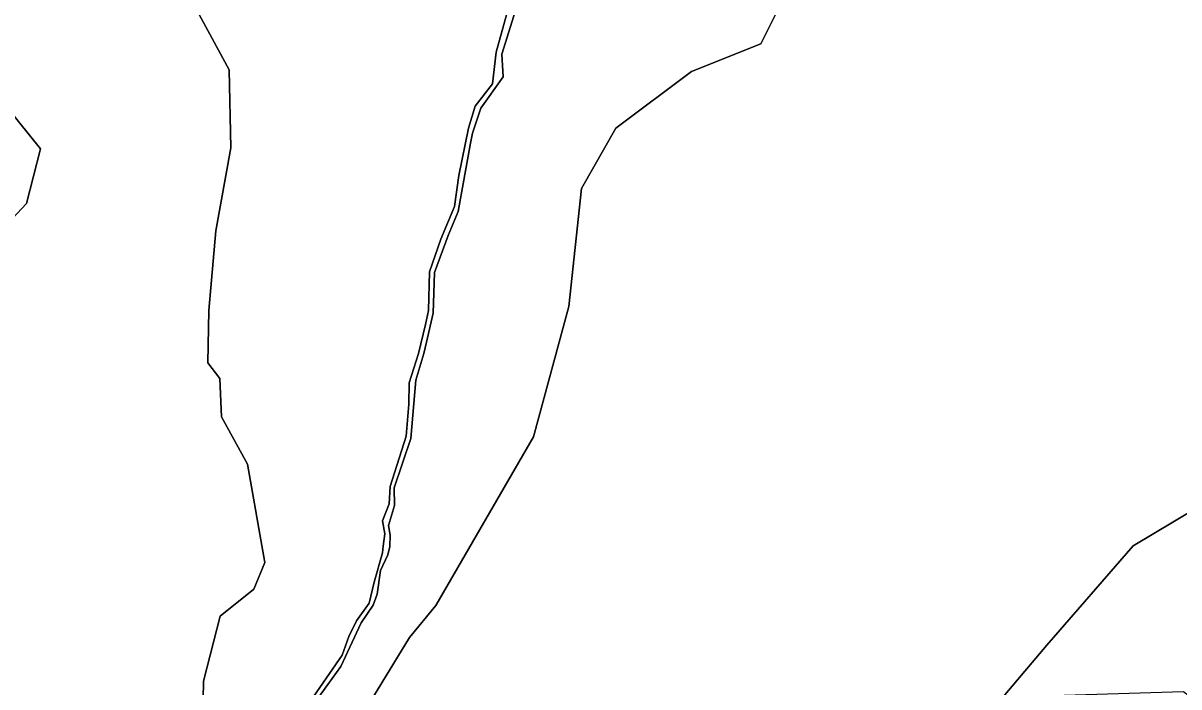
# Model space of a CAD drawing. Extents: x -477304 to -465429, y -1159113 to -1149210.
# Drawn here: x -475461 to -474435, y -1150388 to -1149799 of the extents above; entities that cross this region are included whole.
import ezdxf

# ---------------------------------------------------------------- set-up
doc = ezdxf.new("R2010")
doc.units = 0
doc.layers.add('ostatni_s', color=7, linetype='Continuous')
doc.layers.add('PUPFL_s', color=7, linetype='Continuous')

msp = doc.modelspace()

# ---------------------------------------------------------------- linework, layer by layer
at = {"layer": 'ostatni_s'}
for points in [[(-475211.6, -1150408.42), (-475178.01, -1150359.6), (-475171.95, -1150342.94), (-475165.27, -1150329.03), (-475154.06, -1150313.39), (-475149.38, -1150294.7), (-475141.98, -1150268.71), (-475141.61, -1150262.93), (-475140.02, -1150251.9), (-475142.12, -1150240.36), (-475136.32, -1150225.18), (-475135.34, -1150209.97), (-475121.11, -1150165.33), (-475118.65, -1150136.76), (-475118.47, -1150117.81), (-475110.01, -1150091.96), (-475104.03, -1150066.19), (-475101.2, -1150053.63), (-475100.43, -1150019.4), (-475090.31, -1149990.36), (-475078.08, -1149961.4), (-475074.31, -1149933.95), (-475065.71, -1149891.99), (-475059.87, -1149872.61), (-475044.56, -1149852.79), (-475041.33, -1149824.69), (-475026.2, -1149769.99)], [(-475021.19, -1149777.89), (-475036.18, -1149826.49), (-475034.98, -1149846.6), (-475054.79, -1149874.26), (-475062.27, -1149896.37), (-475063.97, -1149905.22), (-475074.86, -1149965.95), (-475083.85, -1149987.15), (-475095.94, -1150020), (-475096.99, -1150056.01), (-475103.08, -1150081.93), (-475105.33, -1150091.8), (-475112.59, -1150115.61), (-475116.94, -1150167.45), (-475131.89, -1150211.04), (-475131.31, -1150226.65), (-475136.72, -1150244.44), (-475135.16, -1150253.08), (-475135.52, -1150262.99), (-475137.3, -1150270.36), (-475143.94, -1150284.44), (-475146.77, -1150305.49), (-475150.47, -1150315.19), (-475160.95, -1150330.76), (-475179.02, -1150369.42), (-475190.74, -1150385.61), (-475205.43, -1150405.93)]]:
    msp.add_lwpolyline(points, dxfattribs=at)
at = {"layer": 'PUPFL_s'}
for points in [[(-475501.68, -1149560.26), (-475355.89, -1149631.33), (-475350.23, -1149707.52), (-475278.33, -1149840.41), (-475276.86, -1149909.36), (-475290.14, -1149983.03), (-475296.17, -1150053.74), (-475297.18, -1150100.27), (-475286.64, -1150114.18), (-475285.01, -1150147.97), (-475261.79, -1150190.22), (-475246.66, -1150277.41), (-475256.22, -1150301.06), (-475286.19, -1150324.95), (-475301.03, -1150382.55), (-475301.5, -1150415.11), (-475312.39, -1150439.51), (-475294.61, -1150472.25), (-475283.4, -1150484.26)], [(-475301.5, -1150415.11), (-475301.03, -1150382.55), (-475286.19, -1150324.95), (-475256.22, -1150301.06), (-475246.66, -1150277.41), (-475261.79, -1150190.22), (-475285.01, -1150147.97), (-475286.64, -1150114.18), (-475297.18, -1150100.27), (-475296.17, -1150053.74), (-475290.14, -1149983.03), (-475276.86, -1149909.36), (-475278.33, -1149840.41), (-475350.23, -1149707.52)], [(-474765.31, -1149734.69), (-474806.42, -1149817.23), (-474867.88, -1149841.77), (-474934.93, -1149891.94), (-474965.41, -1149945.59), (-474976.73, -1150050.28), (-475008.01, -1150165.92), (-475094.9, -1150315.51), (-475118.01, -1150343.97), (-475167.39, -1150424.3)], [(-475167.39, -1150424.3), (-475118.01, -1150343.97), (-475094.9, -1150315.51), (-475008.01, -1150165.92), (-474976.73, -1150050.28), (-474965.41, -1149945.59), (-474934.93, -1149891.94), (-474867.88, -1149841.77), (-474806.42, -1149817.23), (-474765.31, -1149734.69)], [(-475026.2, -1149769.99), (-475041.33, -1149824.69), (-475044.56, -1149852.79), (-475059.87, -1149872.61), (-475065.71, -1149891.99), (-475074.31, -1149933.95), (-475078.08, -1149961.4), (-475090.31, -1149990.36), (-475100.43, -1150019.4), (-475101.2, -1150053.63), (-475104.03, -1150066.19), (-475110.01, -1150091.96), (-475118.47, -1150117.81), (-475118.65, -1150136.76), (-475121.11, -1150165.33), (-475135.34, -1150209.97), (-475136.32, -1150225.18), (-475142.12, -1150240.36), (-475140.02, -1150251.9), (-475141.61, -1150262.93), (-475141.98, -1150268.71), (-475149.38, -1150294.7), (-475154.06, -1150313.39), (-475165.27, -1150329.03), (-475171.95, -1150342.94), (-475178.01, -1150359.6), (-475211.6, -1150408.42)], [(-475205.43, -1150405.93), (-475190.74, -1150385.61), (-475179.02, -1150369.42), (-475160.95, -1150330.76), (-475150.47, -1150315.19), (-475146.77, -1150305.49), (-475143.94, -1150284.44), (-475137.3, -1150270.36), (-475135.52, -1150262.99), (-475135.16, -1150253.08), (-475136.72, -1150244.44), (-475131.31, -1150226.65), (-475131.89, -1150211.04), (-475116.94, -1150167.45), (-475112.59, -1150115.61), (-475105.33, -1150091.8), (-475103.08, -1150081.93), (-475096.99, -1150056.01), (-475095.94, -1150020), (-475083.85, -1149987.15), (-475074.86, -1149965.95), (-475063.97, -1149905.22), (-475062.27, -1149896.37), (-475054.79, -1149874.26), (-475034.98, -1149846.6), (-475036.18, -1149826.49), (-475021.19, -1149777.89)], [(-475478.45, -1149980.75), (-475458.06, -1149958.79), (-475445.72, -1149910.4), (-475475.07, -1149874.1)], [(-474382.52, -1150206.91), (-474475.73, -1150262.62), (-474552.47, -1150350.61), (-474609.36, -1150417.65)]]:
    msp.add_lwpolyline(points, dxfattribs=at)
for points in [[(-475503.26, -1149850.26), (-475482.65, -1149861.25), (-475475.07, -1149874.1), (-475445.72, -1149910.4), (-475458.06, -1149958.79), (-475478.45, -1149980.75), (-475513.93, -1149993.67), (-475537.8, -1149985.87), (-475491.36, -1149966.74), (-475474.49, -1149946.56), (-475468.72, -1149911.6), (-475516.22, -1149852.65), (-475559.95, -1149847.73), (-475567.81, -1149838.78)], [(-474382.52, -1150206.91), (-474382.12, -1150212.71), (-474372.67, -1150269.3), (-474367.53, -1150321.33), (-474322.01, -1150379.74), (-474220.07, -1150464.18), (-474186.94, -1150471.84), (-474202.95, -1150518.8), (-474217.21, -1150558.83), (-474431.14, -1150392.16), (-474556.17, -1150395.84), (-474630.6, -1150580.15), (-474650.31, -1150580.17), (-474641.35, -1150540.02), (-474628.67, -1150512.52), (-474620.64, -1150480.37), (-474609.36, -1150417.65), (-474552.47, -1150350.61), (-474475.73, -1150262.62)]]:
    msp.add_lwpolyline(points, close=True, dxfattribs=at)

doc.saveas('drawing.dxf')
